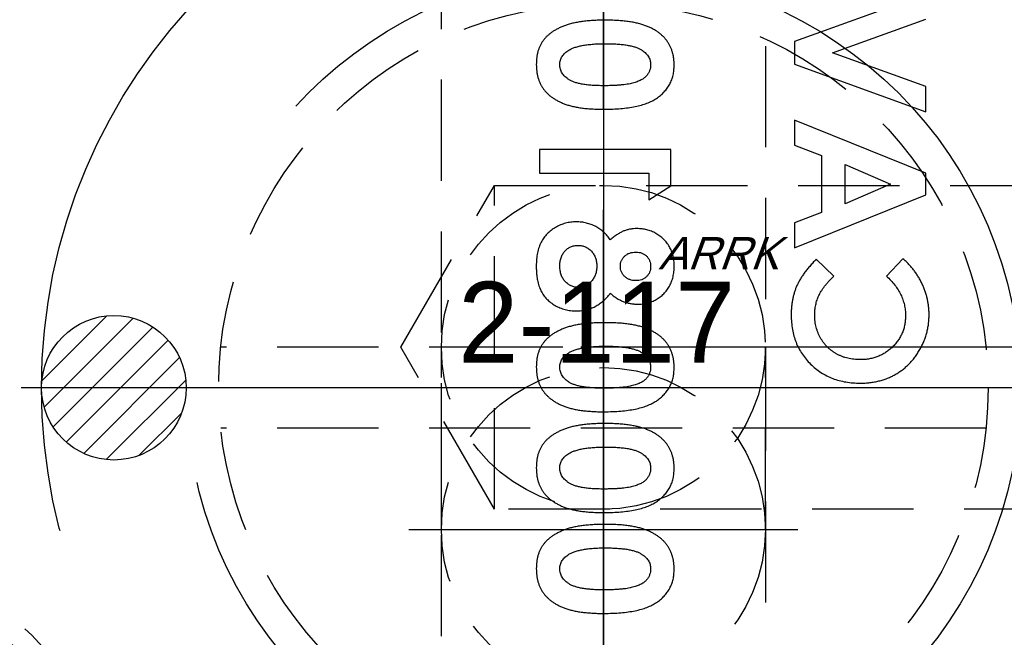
# Model space of a CAD drawing. Extents: x 2651 to 11825, y -3833 to 1075.
# Tile 386 of 656: x 4218 to 4243, y 649 to 665. Entities that reach past the tile are written whole.
import ezdxf

# ---------------------------------------------------------------- set-up
doc = ezdxf.new("R2010")
doc.units = 0
doc.header["$LTSCALE"] = 10
for name, pattern in [('CENTER', [2, 1.25, -0.25, 0.25, -0.25]), ('CNSCEN', [17, 15, -1, 0, -1]), ('CNSHID', [4, 3, -1]), ('HIDDEN', [0.375, 0.25, -0.125])]:
    doc.linetypes.add(name, pattern=pattern)
doc.layers.get('0').update_dxf_attribs({"linetype": 'CONTINUOUS'})
doc.layers.get('Defpoints').update_dxf_attribs({"linetype": 'CONTINUOUS'})
for name, color, linetype in [('1', 7, 'CONTINUOUS'), ('9', 3, 'CONTINUOUS'), ('CEN', 1, 'CENTER'), ('COOL', 150, 'HIDDEN'), ('DIM', 3, 'CONTINUOUS'), ('HIDDEN', 6, 'HIDDEN'), ('WL1-HL', 4, 'CNSHID'), ('WOR1-CL', 1, 'CNSCEN'), ('WOR1-DL', 7, 'CONTINUOUS')]:
    doc.layers.add(name, color=color, linetype=linetype)
doc.styles.add('china', font='txt')
doc.styles.get("Standard").update_dxf_attribs({"font": 'romans.shx'})
doc.dimstyles.new('MM& INCH5', dxfattribs={"dimtxt": 5, "dimasz": 2.5, "dimexe": 1, "dimexo": 0.5, "dimtad": 0, "dimrnd": 1.38778e-17, "dimzin": 9, "dimdsep": 46, "dimtxsty": 'Standard', "dimblk": 'CLOSED', "dimcen": 0, "dimclrd": 3, "dimclre": 3, "dimclrt": 3, "dimazin": 2, "dimtfac": 0.75, "dimtofl": 0, "dimtmove": 0, "dimatfit": 3, "dimfxl": 0, "dimtolj": 1, "dimarcsym": 0})

# ---------------------------------------------------------------- blocks, each defined once
blk = doc.blocks.new('DSD')
at = {"layer": '1', "color": 7, "linetype": 'Continuous'}
for p, q in [((477.228, 547.808), (477.636, 548.234)), ((478.936, 548.234), (479.37, 547.821)), ((479.905, 547.538), (476.666, 546.23)), ((479.905, 546.918), (479.905, 547.538)), ((479.241, 546.666), (479.905, 546.918)), ((479.241, 545.255), (479.241, 546.666)), ((476.666, 546.23), (476.666, 545.691)), ((477.535, 545.961), (478.659, 546.446)), ((478.659, 546.446), (478.659, 545.475)), ((483.499, 546.355), (482.959, 546.008)), ((483.499, 545.691), (483.499, 546.355)), ((482.959, 546.008), (482.959, 545.11)), ((478.659, 545.475), (477.535, 545.961)), ((476.666, 545.691), (479.905, 544.383)), ((486.198, 545.691), (483.499, 545.691)), ((486.198, 545.11), (486.198, 545.691)), ((479.905, 545.004), (479.241, 545.255)), ((479.905, 544.383), (479.905, 545.004)), ((482.959, 545.11), (486.198, 545.11)), ((476.666, 544.175), (476.666, 543.554)), ((479.905, 543.003), (476.666, 544.175)), ((476.666, 543.554), (478.967, 542.722)), ((479.905, 542.443), (479.905, 543.003)), ((478.967, 542.722), (476.666, 541.888)), ((476.666, 541.269), (479.905, 542.443))]:
    blk.add_line(p, q, dxfattribs=at)
for points, knots in [([(484.61, 556.569), (484.539, 556.568), (484.4, 556.567), (484.2, 556.554), (484.015, 556.534), (483.845, 556.505), (483.69, 556.468), (483.552, 556.422), (483.427, 556.369), (483.353, 556.324), (483.317, 556.303)], [0, 0, 0, 0, 0.161071, 0.310789, 0.449904, 0.578376, 0.696617, 0.805987, 0.906562, 1, 1, 1, 1]), ([(486.281, 555.461), (486.28, 555.49), (486.279, 555.547), (486.272, 555.631), (486.258, 555.71), (486.24, 555.786), (486.216, 555.859), (486.187, 555.929), (486.152, 555.994), (486.112, 556.057), (486.067, 556.115), (486.016, 556.17), (485.96, 556.223), (485.897, 556.272), (485.83, 556.317), (485.757, 556.359), (485.679, 556.398), (485.594, 556.434), (485.502, 556.466), (485.402, 556.494), (485.292, 556.517), (485.173, 556.536), (485.046, 556.55), (484.909, 556.561), (484.763, 556.568), (484.662, 556.569), (484.61, 556.569)], [0, 0, 0, 0, 0.038217, 0.074867, 0.110158, 0.144454, 0.17808, 0.211171, 0.243687, 0.275872, 0.308376, 0.341263, 0.37515, 0.409655, 0.445157, 0.482073, 0.520576, 0.560554, 0.603108, 0.648689, 0.697948, 0.750768, 0.807309, 0.867656, 0.931861, 1, 1, 1, 1]), ([(483.317, 556.303), (483.282, 556.278), (483.213, 556.229), (483.123, 556.143), (483.047, 556.05), (482.984, 555.95), (482.935, 555.842), (482.901, 555.727), (482.881, 555.605), (482.878, 555.521), (482.876, 555.478)], [0, 0, 0, 0, 0.132314, 0.2587, 0.380912, 0.500535, 0.620923, 0.742376, 0.868281, 1, 1, 1, 1]), ([(483.458, 555.464), (483.459, 555.489), (483.461, 555.539), (483.481, 555.612), (483.512, 555.68), (483.55, 555.732), (483.585, 555.771), (483.618, 555.798), (483.654, 555.824), (483.695, 555.847), (483.741, 555.869), (483.79, 555.89), (483.845, 555.908), (483.904, 555.925), (483.969, 555.94), (484.041, 555.953), (484.12, 555.964), (484.205, 555.972), (484.298, 555.979), (484.398, 555.984), (484.505, 555.986), (484.579, 555.987), (484.617, 555.988)], [0, 0, 0, 0, 0.053834, 0.105543, 0.158054, 0.211987, 0.240207, 0.269794, 0.301343, 0.334608, 0.370284, 0.408089, 0.448681, 0.492069, 0.538664, 0.590371, 0.646388, 0.707195, 0.772947, 0.843643, 0.919308, 1, 1, 1, 1]), ([(484.617, 555.988), (484.666, 555.987), (484.761, 555.986), (484.897, 555.98), (485.021, 555.968), (485.133, 555.953), (485.233, 555.932), (485.322, 555.908), (485.399, 555.879), (485.465, 555.844), (485.52, 555.806), (485.568, 555.765), (485.609, 555.722), (485.642, 555.676), (485.668, 555.627), (485.686, 555.575), (485.697, 555.52), (485.699, 555.483), (485.7, 555.464)], [0, 0, 0, 0, 0.110734, 0.212341, 0.305502, 0.389835, 0.46669, 0.535262, 0.596763, 0.651066, 0.701036, 0.74786, 0.791833, 0.834284, 0.875334, 0.916035, 0.957652, 1, 1, 1, 1]), ([(482.876, 555.478), (482.877, 555.45), (482.878, 555.395), (482.886, 555.313), (482.9, 555.235), (482.919, 555.159), (482.943, 555.086), (482.973, 555.017), (483.009, 554.95), (483.05, 554.887), (483.096, 554.826), (483.149, 554.769), (483.207, 554.715), (483.271, 554.666), (483.341, 554.62), (483.416, 554.577), (483.497, 554.538), (483.584, 554.502), (483.679, 554.47), (483.782, 554.443), (483.893, 554.42), (484.014, 554.401), (484.143, 554.386), (484.281, 554.376), (484.428, 554.369), (484.528, 554.369), (484.58, 554.368)], [0, 0, 0, 0, 0.036635, 0.072034, 0.106626, 0.140306, 0.173619, 0.206426, 0.239067, 0.271883, 0.30484, 0.338529, 0.372616, 0.407548, 0.443719, 0.481312, 0.520113, 0.560913, 0.604025, 0.650075, 0.699572, 0.752363, 0.808789, 0.868954, 0.932675, 1, 1, 1, 1]), ([(484.58, 554.95), (484.529, 554.95), (484.431, 554.95), (484.29, 554.958), (484.161, 554.968), (484.044, 554.984), (483.94, 555.003), (483.849, 555.028), (483.769, 555.056), (483.701, 555.091), (483.644, 555.128), (483.594, 555.168), (483.552, 555.211), (483.517, 555.256), (483.49, 555.304), (483.471, 555.355), (483.46, 555.409), (483.458, 555.445), (483.458, 555.464)], [0, 0, 0, 0, 0.112115, 0.215802, 0.310203, 0.395993, 0.47341, 0.542778, 0.604548, 0.659357, 0.708764, 0.755356, 0.798687, 0.840017, 0.880203, 0.919733, 0.959049, 1, 1, 1, 1]), ([(484.58, 554.368), (484.632, 554.369), (484.734, 554.369), (484.882, 554.376), (485.021, 554.387), (485.151, 554.401), (485.272, 554.421), (485.385, 554.444), (485.489, 554.471), (485.583, 554.504), (485.671, 554.54), (485.752, 554.579), (485.827, 554.621), (485.896, 554.665), (485.959, 554.714), (486.017, 554.764), (486.067, 554.818), (486.113, 554.875), (486.153, 554.935), (486.188, 554.999), (486.216, 555.067), (486.24, 555.138), (486.258, 555.214), (486.272, 555.293), (486.279, 555.376), (486.28, 555.432), (486.281, 555.461)], [0, 0, 0, 0, 0.068491, 0.133077, 0.193829, 0.251083, 0.304401, 0.354408, 0.401295, 0.444701, 0.485692, 0.524676, 0.562307, 0.597947, 0.632474, 0.665752, 0.697985, 0.729586, 0.760825, 0.792355, 0.824313, 0.857156, 0.890927, 0.92596, 0.962061, 1, 1, 1, 1]), ([(485.7, 555.464), (485.699, 555.446), (485.698, 555.41), (485.687, 555.358), (485.67, 555.309), (485.645, 555.263), (485.613, 555.219), (485.575, 555.179), (485.529, 555.142), (485.495, 555.12), (485.477, 555.109)], [0, 0, 0, 0, 0.124035, 0.242846, 0.360342, 0.479042, 0.599334, 0.725488, 0.858549, 1, 1, 1, 1]), ([(485.477, 555.109), (485.453, 555.096), (485.403, 555.069), (485.318, 555.037), (485.223, 555.01), (485.116, 554.987), (484.998, 554.971), (484.868, 554.958), (484.728, 554.951), (484.631, 554.95), (484.58, 554.95)], [0, 0, 0, 0, 0.088871, 0.186355, 0.294078, 0.412237, 0.541778, 0.682703, 0.835096, 1, 1, 1, 1]), ([(484.61, 554.078), (484.539, 554.077), (484.4, 554.076), (484.2, 554.062), (484.015, 554.043), (483.845, 554.013), (483.69, 553.977), (483.552, 553.931), (483.427, 553.878), (483.353, 553.833), (483.317, 553.812)], [0, 0, 0, 0, 0.161071, 0.310789, 0.449904, 0.578376, 0.696617, 0.805987, 0.906562, 1, 1, 1, 1]), ([(486.281, 552.97), (486.28, 552.999), (486.279, 553.056), (486.272, 553.139), (486.258, 553.219), (486.24, 553.295), (486.216, 553.368), (486.187, 553.437), (486.152, 553.503), (486.112, 553.565), (486.067, 553.624), (486.016, 553.679), (485.96, 553.732), (485.897, 553.78), (485.83, 553.826), (485.757, 553.868), (485.679, 553.907), (485.594, 553.943), (485.502, 553.975), (485.402, 554.003), (485.292, 554.026), (485.173, 554.044), (485.046, 554.059), (484.909, 554.07), (484.763, 554.077), (484.662, 554.077), (484.61, 554.078)], [0, 0, 0, 0, 0.038217, 0.074867, 0.110158, 0.144454, 0.17808, 0.211171, 0.243687, 0.275872, 0.308376, 0.341263, 0.37515, 0.409655, 0.445157, 0.482073, 0.520576, 0.560554, 0.603108, 0.648689, 0.697948, 0.750768, 0.807309, 0.867656, 0.931861, 1, 1, 1, 1]), ([(483.317, 553.812), (483.282, 553.787), (483.213, 553.737), (483.123, 553.651), (483.047, 553.559), (482.984, 553.458), (482.935, 553.351), (482.901, 553.236), (482.881, 553.114), (482.878, 553.03), (482.876, 552.987)], [0, 0, 0, 0, 0.132314, 0.2587, 0.380912, 0.500535, 0.620923, 0.742376, 0.868281, 1, 1, 1, 1]), ([(483.458, 552.973), (483.459, 552.998), (483.461, 553.048), (483.481, 553.121), (483.512, 553.189), (483.55, 553.241), (483.585, 553.28), (483.618, 553.307), (483.654, 553.333), (483.695, 553.356), (483.741, 553.378), (483.79, 553.399), (483.845, 553.417), (483.904, 553.434), (483.969, 553.449), (484.041, 553.461), (484.12, 553.473), (484.205, 553.481), (484.298, 553.488), (484.398, 553.493), (484.505, 553.495), (484.579, 553.496), (484.617, 553.496)], [0, 0, 0, 0, 0.053834, 0.105543, 0.158054, 0.211987, 0.240207, 0.269794, 0.301343, 0.334608, 0.370284, 0.408089, 0.448681, 0.492069, 0.538664, 0.590371, 0.646388, 0.707195, 0.772947, 0.843643, 0.919308, 1, 1, 1, 1]), ([(484.617, 553.496), (484.666, 553.496), (484.761, 553.495), (484.897, 553.489), (485.021, 553.477), (485.133, 553.462), (485.233, 553.441), (485.322, 553.417), (485.399, 553.387), (485.465, 553.353), (485.52, 553.315), (485.568, 553.274), (485.609, 553.231), (485.642, 553.185), (485.668, 553.136), (485.686, 553.084), (485.697, 553.029), (485.699, 552.992), (485.7, 552.973)], [0, 0, 0, 0, 0.110734, 0.212341, 0.305502, 0.389835, 0.46669, 0.535262, 0.596763, 0.651066, 0.701036, 0.74786, 0.791833, 0.834284, 0.875334, 0.916035, 0.957652, 1, 1, 1, 1]), ([(482.876, 552.987), (482.877, 552.959), (482.878, 552.904), (482.886, 552.822), (482.9, 552.744), (482.919, 552.668), (482.943, 552.595), (482.973, 552.525), (483.009, 552.459), (483.05, 552.395), (483.096, 552.335), (483.149, 552.278), (483.207, 552.224), (483.271, 552.175), (483.341, 552.129), (483.416, 552.086), (483.497, 552.047), (483.584, 552.011), (483.679, 551.979), (483.782, 551.952), (483.893, 551.929), (484.014, 551.91), (484.143, 551.895), (484.281, 551.885), (484.428, 551.878), (484.528, 551.877), (484.58, 551.877)], [0, 0, 0, 0, 0.036635, 0.072034, 0.106626, 0.140306, 0.173619, 0.206426, 0.239067, 0.271883, 0.30484, 0.338529, 0.372616, 0.407548, 0.443719, 0.481312, 0.520113, 0.560913, 0.604025, 0.650075, 0.699572, 0.752363, 0.808789, 0.868954, 0.932675, 1, 1, 1, 1]), ([(484.58, 552.458), (484.529, 552.459), (484.431, 552.459), (484.29, 552.467), (484.161, 552.477), (484.044, 552.492), (483.94, 552.512), (483.849, 552.537), (483.769, 552.565), (483.701, 552.599), (483.644, 552.637), (483.594, 552.677), (483.552, 552.72), (483.517, 552.765), (483.49, 552.813), (483.471, 552.864), (483.46, 552.918), (483.458, 552.954), (483.458, 552.973)], [0, 0, 0, 0, 0.112115, 0.215802, 0.310203, 0.395993, 0.47341, 0.542778, 0.604548, 0.659357, 0.708764, 0.755356, 0.798687, 0.840017, 0.880203, 0.919733, 0.959049, 1, 1, 1, 1]), ([(484.58, 551.877), (484.632, 551.877), (484.734, 551.878), (484.882, 551.885), (485.021, 551.896), (485.151, 551.91), (485.272, 551.93), (485.385, 551.953), (485.489, 551.98), (485.583, 552.013), (485.671, 552.049), (485.752, 552.088), (485.827, 552.13), (485.896, 552.174), (485.959, 552.222), (486.017, 552.273), (486.067, 552.327), (486.113, 552.384), (486.153, 552.444), (486.188, 552.507), (486.216, 552.576), (486.24, 552.647), (486.258, 552.723), (486.272, 552.802), (486.279, 552.885), (486.28, 552.941), (486.281, 552.97)], [0, 0, 0, 0, 0.068491, 0.133077, 0.193829, 0.251083, 0.304401, 0.354408, 0.401295, 0.444701, 0.485692, 0.524676, 0.562307, 0.597947, 0.632474, 0.665752, 0.697985, 0.729586, 0.760825, 0.792355, 0.824313, 0.857156, 0.890927, 0.92596, 0.962061, 1, 1, 1, 1]), ([(485.7, 552.973), (485.699, 552.955), (485.698, 552.919), (485.687, 552.867), (485.67, 552.818), (485.645, 552.772), (485.613, 552.728), (485.575, 552.688), (485.529, 552.651), (485.495, 552.629), (485.477, 552.618)], [0, 0, 0, 0, 0.124035, 0.242846, 0.360342, 0.479042, 0.599334, 0.725488, 0.858549, 1, 1, 1, 1]), ([(485.477, 552.618), (485.453, 552.605), (485.403, 552.577), (485.318, 552.546), (485.223, 552.519), (485.116, 552.496), (484.998, 552.48), (484.868, 552.467), (484.728, 552.46), (484.631, 552.459), (484.58, 552.458)], [0, 0, 0, 0, 0.088871, 0.186355, 0.294078, 0.412237, 0.541778, 0.682703, 0.835096, 1, 1, 1, 1]), ([(484.61, 551.587), (484.539, 551.586), (484.4, 551.585), (484.2, 551.571), (484.015, 551.551), (483.845, 551.522), (483.69, 551.486), (483.552, 551.44), (483.427, 551.387), (483.353, 551.342), (483.317, 551.321)], [0, 0, 0, 0, 0.161071, 0.310789, 0.449904, 0.578376, 0.696617, 0.805987, 0.906562, 1, 1, 1, 1]), ([(486.281, 550.479), (486.28, 550.508), (486.279, 550.565), (486.272, 550.648), (486.258, 550.728), (486.24, 550.804), (486.216, 550.877), (486.187, 550.946), (486.152, 551.012), (486.112, 551.074), (486.067, 551.133), (486.016, 551.188), (485.96, 551.241), (485.897, 551.289), (485.83, 551.335), (485.757, 551.377), (485.679, 551.416), (485.594, 551.452), (485.502, 551.484), (485.402, 551.512), (485.292, 551.535), (485.173, 551.553), (485.046, 551.568), (484.909, 551.579), (484.763, 551.586), (484.662, 551.586), (484.61, 551.587)], [0, 0, 0, 0, 0.038217, 0.074867, 0.110158, 0.144454, 0.17808, 0.211171, 0.243687, 0.275872, 0.308376, 0.341263, 0.37515, 0.409655, 0.445157, 0.482073, 0.520576, 0.560554, 0.603108, 0.648689, 0.697948, 0.750768, 0.807309, 0.867656, 0.931861, 1, 1, 1, 1]), ([(483.317, 551.321), (483.282, 551.295), (483.213, 551.246), (483.123, 551.16), (483.047, 551.068), (482.984, 550.967), (482.935, 550.86), (482.901, 550.745), (482.881, 550.623), (482.878, 550.539), (482.876, 550.496)], [0, 0, 0, 0, 0.132314, 0.2587, 0.380912, 0.500535, 0.620923, 0.742376, 0.868281, 1, 1, 1, 1]), ([(478.281, 550.881), (478.241, 550.88), (478.162, 550.879), (478.046, 550.868), (477.932, 550.852), (477.823, 550.828), (477.716, 550.798), (477.614, 550.761), (477.514, 550.717), (477.418, 550.668), (477.326, 550.611), (477.239, 550.549), (477.156, 550.481), (477.078, 550.406), (477.004, 550.326), (476.936, 550.241), (476.871, 550.149), (476.812, 550.053), (476.759, 549.952), (476.711, 549.849), (476.672, 549.744), (476.639, 549.637), (476.615, 549.528), (476.596, 549.417), (476.586, 549.304), (476.584, 549.228), (476.583, 549.19)], [0, 0, 0, 0, 0.044663, 0.088512, 0.130926, 0.172904, 0.214, 0.254985, 0.295291, 0.335772, 0.376181, 0.416178, 0.45635, 0.496512, 0.537041, 0.578119, 0.619725, 0.662422, 0.705299, 0.74743, 0.789433, 0.831267, 0.872825, 0.91487, 0.957027, 1, 1, 1, 1]), ([(479.988, 549.199), (479.986, 549.26), (479.983, 549.378), (479.961, 549.551), (479.924, 549.715), (479.871, 549.872), (479.803, 550.02), (479.72, 550.159), (479.622, 550.29), (479.51, 550.412), (479.387, 550.522), (479.254, 550.619), (479.112, 550.699), (478.962, 550.766), (478.803, 550.818), (478.637, 550.854), (478.461, 550.877), (478.342, 550.879), (478.281, 550.881)], [0, 0, 0, 0, 0.067376, 0.131837, 0.194461, 0.255346, 0.315588, 0.375627, 0.436138, 0.497779, 0.55947, 0.620278, 0.680788, 0.741492, 0.803215, 0.866493, 0.93191, 1, 1, 1, 1]), ([(483.458, 550.482), (483.459, 550.507), (483.461, 550.557), (483.481, 550.629), (483.512, 550.698), (483.55, 550.75), (483.585, 550.788), (483.618, 550.815), (483.654, 550.842), (483.695, 550.865), (483.741, 550.887), (483.79, 550.908), (483.845, 550.925), (483.904, 550.943), (483.969, 550.958), (484.041, 550.97), (484.12, 550.982), (484.205, 550.989), (484.298, 550.997), (484.398, 551.002), (484.505, 551.004), (484.579, 551.005), (484.617, 551.005)], [0, 0, 0, 0, 0.053834, 0.105543, 0.158054, 0.211987, 0.240207, 0.269794, 0.301343, 0.334608, 0.370284, 0.408089, 0.448681, 0.492069, 0.538664, 0.590371, 0.646388, 0.707195, 0.772947, 0.843643, 0.919308, 1, 1, 1, 1]), ([(484.617, 551.005), (484.666, 551.005), (484.761, 551.004), (484.897, 550.998), (485.021, 550.986), (485.133, 550.971), (485.233, 550.95), (485.322, 550.926), (485.399, 550.896), (485.465, 550.862), (485.52, 550.824), (485.568, 550.783), (485.609, 550.74), (485.642, 550.694), (485.668, 550.645), (485.686, 550.593), (485.697, 550.538), (485.699, 550.501), (485.7, 550.482)], [0, 0, 0, 0, 0.110734, 0.212341, 0.305502, 0.389835, 0.46669, 0.535262, 0.596763, 0.651066, 0.701036, 0.74786, 0.791833, 0.834284, 0.875334, 0.916035, 0.957652, 1, 1, 1, 1]), ([(482.876, 550.496), (482.877, 550.468), (482.878, 550.413), (482.886, 550.331), (482.9, 550.253), (482.919, 550.177), (482.943, 550.104), (482.973, 550.034), (483.009, 549.968), (483.05, 549.904), (483.096, 549.843), (483.149, 549.787), (483.207, 549.733), (483.271, 549.684), (483.341, 549.638), (483.416, 549.595), (483.497, 549.556), (483.584, 549.52), (483.679, 549.488), (483.782, 549.461), (483.893, 549.438), (484.014, 549.418), (484.143, 549.404), (484.281, 549.394), (484.428, 549.387), (484.528, 549.386), (484.58, 549.386)], [0, 0, 0, 0, 0.036635, 0.072034, 0.106626, 0.140306, 0.173619, 0.206426, 0.239067, 0.271883, 0.30484, 0.338529, 0.372616, 0.407548, 0.443719, 0.481312, 0.520113, 0.560913, 0.604025, 0.650075, 0.699572, 0.752363, 0.808789, 0.868954, 0.932675, 1, 1, 1, 1]), ([(484.58, 549.967), (484.529, 549.967), (484.431, 549.968), (484.29, 549.975), (484.161, 549.986), (484.044, 550.001), (483.94, 550.021), (483.849, 550.045), (483.769, 550.074), (483.701, 550.108), (483.644, 550.146), (483.594, 550.186), (483.552, 550.229), (483.517, 550.274), (483.49, 550.322), (483.471, 550.373), (483.46, 550.426), (483.458, 550.463), (483.458, 550.482)], [0, 0, 0, 0, 0.112115, 0.215802, 0.310203, 0.395993, 0.47341, 0.542778, 0.604548, 0.659357, 0.708764, 0.755356, 0.798687, 0.840017, 0.880203, 0.919733, 0.959049, 1, 1, 1, 1]), ([(484.58, 549.386), (484.632, 549.386), (484.734, 549.387), (484.882, 549.393), (485.021, 549.405), (485.151, 549.419), (485.272, 549.439), (485.385, 549.462), (485.489, 549.489), (485.583, 549.522), (485.671, 549.558), (485.752, 549.597), (485.827, 549.639), (485.896, 549.683), (485.959, 549.731), (486.017, 549.782), (486.067, 549.836), (486.113, 549.892), (486.153, 549.953), (486.188, 550.016), (486.216, 550.084), (486.24, 550.156), (486.258, 550.231), (486.272, 550.31), (486.279, 550.394), (486.28, 550.45), (486.281, 550.479)], [0, 0, 0, 0, 0.068491, 0.133077, 0.193829, 0.251083, 0.304401, 0.354408, 0.401295, 0.444701, 0.485692, 0.524676, 0.562307, 0.597947, 0.632474, 0.665752, 0.697985, 0.729586, 0.760825, 0.792355, 0.824313, 0.857156, 0.890927, 0.92596, 0.962061, 1, 1, 1, 1]), ([(485.7, 550.482), (485.699, 550.463), (485.698, 550.428), (485.687, 550.376), (485.67, 550.327), (485.645, 550.28), (485.613, 550.237), (485.575, 550.197), (485.529, 550.16), (485.495, 550.138), (485.477, 550.127)], [0, 0, 0, 0, 0.124035, 0.242846, 0.360342, 0.479042, 0.599334, 0.725488, 0.858549, 1, 1, 1, 1]), ([(477.165, 549.213), (477.166, 549.25), (477.168, 549.324), (477.183, 549.433), (477.208, 549.536), (477.243, 549.636), (477.289, 549.731), (477.345, 549.821), (477.41, 549.907), (477.485, 549.987), (477.567, 550.06), (477.655, 550.124), (477.748, 550.178), (477.845, 550.223), (477.947, 550.257), (478.053, 550.282), (478.165, 550.296), (478.241, 550.298), (478.279, 550.299)], [0, 0, 0, 0, 0.064715, 0.127707, 0.188882, 0.249158, 0.309661, 0.370225, 0.432332, 0.495782, 0.559304, 0.621861, 0.683322, 0.744523, 0.806088, 0.868994, 0.933419, 1, 1, 1, 1]), ([(478.279, 550.299), (478.306, 550.299), (478.36, 550.298), (478.438, 550.292), (478.515, 550.281), (478.589, 550.265), (478.661, 550.246), (478.73, 550.223), (478.798, 550.194), (478.863, 550.162), (478.924, 550.124), (478.983, 550.084), (479.038, 550.041), (479.09, 549.993), (479.138, 549.942), (479.183, 549.887), (479.224, 549.829), (479.263, 549.767), (479.296, 549.703), (479.327, 549.637), (479.351, 549.568), (479.371, 549.498), (479.388, 549.427), (479.398, 549.353), (479.406, 549.278), (479.406, 549.227), (479.407, 549.202)], [0, 0, 0, 0, 0.045986, 0.090639, 0.134485, 0.177331, 0.219265, 0.260785, 0.302317, 0.343436, 0.384181, 0.424376, 0.464181, 0.504012, 0.543822, 0.583802, 0.624419, 0.665548, 0.706675, 0.747827, 0.788895, 0.830219, 0.871707, 0.913734, 0.956588, 1, 1, 1, 1]), ([(485.477, 550.127), (485.453, 550.114), (485.403, 550.086), (485.318, 550.055), (485.223, 550.028), (485.116, 550.005), (484.998, 549.989), (484.868, 549.975), (484.728, 549.969), (484.631, 549.968), (484.58, 549.967)], [0, 0, 0, 0, 0.088871, 0.186355, 0.294078, 0.412237, 0.541778, 0.682703, 0.835096, 1, 1, 1, 1]), ([(476.583, 549.19), (476.584, 549.157), (476.585, 549.092), (476.593, 548.996), (476.606, 548.9), (476.625, 548.805), (476.648, 548.71), (476.678, 548.617), (476.711, 548.525), (476.751, 548.434), (476.794, 548.345), (476.844, 548.259), (476.896, 548.175), (476.954, 548.096), (477.016, 548.019), (477.082, 547.945), (477.153, 547.875), (477.203, 547.831), (477.228, 547.808)], [0, 0, 0, 0, 0.062276, 0.123904, 0.185067, 0.24684, 0.308435, 0.370241, 0.432587, 0.495925, 0.559351, 0.621943, 0.684393, 0.746986, 0.809441, 0.872508, 0.935769, 1, 1, 1, 1]), ([(477.636, 548.234), (477.598, 548.271), (477.525, 548.341), (477.429, 548.455), (477.348, 548.573), (477.28, 548.694), (477.229, 548.819), (477.191, 548.947), (477.169, 549.079), (477.166, 549.168), (477.165, 549.213)], [0, 0, 0, 0, 0.139406, 0.272304, 0.399525, 0.522811, 0.642663, 0.761023, 0.879801, 1, 1, 1, 1]), ([(479.407, 549.202), (479.405, 549.158), (479.403, 549.073), (479.384, 548.948), (479.352, 548.829), (479.315, 548.734), (479.278, 548.66), (479.244, 548.603), (479.205, 548.544), (479.162, 548.485), (479.113, 548.424), (479.058, 548.362), (478.999, 548.298), (478.957, 548.256), (478.936, 548.234)], [0, 0, 0, 0, 0.117048, 0.22997, 0.340704, 0.449355, 0.505557, 0.565303, 0.628205, 0.694729, 0.765019, 0.83958, 0.91775, 1, 1, 1, 1]), ([(479.37, 547.821), (479.398, 547.85), (479.453, 547.907), (479.53, 547.993), (479.6, 548.078), (479.665, 548.161), (479.722, 548.244), (479.772, 548.325), (479.816, 548.405), (479.854, 548.485), (479.886, 548.565), (479.913, 548.648), (479.936, 548.733), (479.955, 548.821), (479.97, 548.911), (479.98, 549.005), (479.987, 549.101), (479.988, 549.166), (479.988, 549.199)], [0, 0, 0, 0, 0.077783, 0.151816, 0.22254, 0.290278, 0.354641, 0.415798, 0.474709, 0.530426, 0.58558, 0.640906, 0.697901, 0.75542, 0.814521, 0.874462, 0.93667, 1, 1, 1, 1]), ([(483.784, 548.929), (483.742, 548.928), (483.66, 548.925), (483.54, 548.903), (483.426, 548.865), (483.318, 548.814), (483.219, 548.75), (483.13, 548.673), (483.055, 548.582), (482.99, 548.482), (482.939, 548.372), (482.903, 548.252), (482.88, 548.124), (482.878, 548.036), (482.876, 547.991)], [0, 0, 0, 0, 0.085205, 0.168105, 0.249227, 0.330676, 0.411657, 0.491096, 0.570629, 0.651741, 0.734794, 0.819583, 0.907717, 1, 1, 1, 1]), ([(484.454, 548.66), (484.429, 548.681), (484.381, 548.724), (484.302, 548.778), (484.222, 548.824), (484.139, 548.863), (484.053, 548.892), (483.966, 548.914), (483.876, 548.926), (483.815, 548.928), (483.784, 548.929)], [0, 0, 0, 0, 0.132691, 0.261229, 0.386616, 0.5095, 0.631048, 0.753001, 0.875241, 1, 1, 1, 1]), ([(485.291, 549.095), (485.249, 549.094), (485.168, 549.091), (485.048, 549.071), (484.934, 549.036), (484.826, 548.988), (484.723, 548.927), (484.627, 548.851), (484.536, 548.762), (484.482, 548.695), (484.454, 548.66)], [0, 0, 0, 0, 0.127276, 0.250113, 0.370492, 0.489901, 0.611006, 0.735976, 0.864676, 1, 1, 1, 1]), ([(486.281, 547.987), (486.281, 548.018), (486.28, 548.079), (486.275, 548.168), (486.266, 548.252), (486.253, 548.331), (486.237, 548.405), (486.217, 548.474), (486.194, 548.538), (486.159, 548.617), (486.104, 548.706), (486.023, 548.804), (485.927, 548.889), (485.819, 548.963), (485.698, 549.021), (485.569, 549.065), (485.432, 549.091), (485.339, 549.094), (485.291, 549.095)], [0, 0, 0, 0, 0.055435, 0.108254, 0.158196, 0.205337, 0.250257, 0.292763, 0.333308, 0.371723, 0.445982, 0.520049, 0.595546, 0.673687, 0.753384, 0.833349, 0.915178, 1, 1, 1, 1]), ([(484.786, 547.986), (484.787, 548.004), (484.787, 548.04), (484.794, 548.093), (484.804, 548.143), (484.818, 548.192), (484.838, 548.238), (484.861, 548.282), (484.888, 548.323), (484.919, 548.362), (484.953, 548.397), (484.989, 548.429), (485.027, 548.455), (485.066, 548.476), (485.106, 548.494), (485.149, 548.505), (485.193, 548.513), (485.223, 548.514), (485.238, 548.514)], [0, 0, 0, 0, 0.070599, 0.139149, 0.206028, 0.270871, 0.334512, 0.399137, 0.463434, 0.527972, 0.592126, 0.65344, 0.712618, 0.770133, 0.826602, 0.883252, 0.941109, 1, 1, 1, 1]), ([(485.238, 548.514), (485.254, 548.514), (485.286, 548.513), (485.331, 548.506), (485.376, 548.495), (485.418, 548.479), (485.458, 548.459), (485.496, 548.434), (485.533, 548.405), (485.567, 548.371), (485.598, 548.334), (485.625, 548.293), (485.649, 548.25), (485.666, 548.204), (485.682, 548.155), (485.692, 548.104), (485.699, 548.049), (485.699, 548.012), (485.7, 547.993)], [0, 0, 0, 0, 0.060864, 0.120715, 0.178298, 0.236019, 0.29302, 0.351482, 0.411328, 0.473181, 0.535898, 0.598282, 0.66091, 0.724489, 0.789043, 0.857007, 0.926649, 1, 1, 1, 1]), ([(483.458, 548.005), (483.459, 548.029), (483.461, 548.075), (483.481, 548.142), (483.514, 548.201), (483.56, 548.253), (483.615, 548.295), (483.679, 548.327), (483.75, 548.345), (483.8, 548.347), (483.825, 548.348)], [0, 0, 0, 0, 0.127262, 0.247553, 0.366178, 0.488656, 0.611945, 0.735099, 0.863648, 1, 1, 1, 1]), ([(483.825, 548.348), (483.851, 548.347), (483.902, 548.344), (483.974, 548.325), (484.04, 548.293), (484.097, 548.248), (484.144, 548.194), (484.18, 548.133), (484.201, 548.065), (484.204, 548.018), (484.205, 547.994)], [0, 0, 0, 0, 0.133898, 0.261449, 0.385304, 0.511572, 0.636353, 0.7554, 0.874932, 1, 1, 1, 1]), ([(482.876, 547.991), (482.878, 547.946), (482.88, 547.86), (482.903, 547.734), (482.939, 547.617), (482.992, 547.508), (483.057, 547.409), (483.135, 547.321), (483.226, 547.244), (483.328, 547.179), (483.437, 547.126), (483.552, 547.088), (483.671, 547.066), (483.752, 547.063), (483.793, 547.061)], [0, 0, 0, 0, 0.091221, 0.177862, 0.261335, 0.343215, 0.424061, 0.504025, 0.585043, 0.667993, 0.751668, 0.833587, 0.916294, 1, 1, 1, 1]), ([(483.821, 547.642), (483.795, 547.643), (483.746, 547.646), (483.675, 547.664), (483.612, 547.697), (483.557, 547.74), (483.513, 547.795), (483.48, 547.858), (483.461, 547.929), (483.459, 547.979), (483.458, 548.005)], [0, 0, 0, 0, 0.133239, 0.257679, 0.377945, 0.498835, 0.619558, 0.739824, 0.86564, 1, 1, 1, 1]), ([(484.205, 547.994), (484.204, 547.969), (484.202, 547.921), (484.181, 547.853), (484.147, 547.792), (484.1, 547.739), (484.042, 547.696), (483.975, 547.664), (483.9, 547.646), (483.848, 547.643), (483.821, 547.642)], [0, 0, 0, 0, 0.1261, 0.245667, 0.362596, 0.483064, 0.606895, 0.731199, 0.860607, 1, 1, 1, 1]), ([(485.251, 547.476), (485.235, 547.477), (485.203, 547.478), (485.157, 547.484), (485.112, 547.496), (485.069, 547.512), (485.028, 547.532), (484.99, 547.558), (484.953, 547.587), (484.919, 547.622), (484.888, 547.659), (484.861, 547.699), (484.837, 547.741), (484.818, 547.786), (484.804, 547.833), (484.794, 547.882), (484.787, 547.933), (484.787, 547.968), (484.786, 547.986)], [0, 0, 0, 0, 0.063232, 0.123596, 0.183631, 0.241965, 0.301454, 0.360997, 0.421479, 0.484582, 0.547964, 0.610316, 0.672871, 0.735109, 0.798492, 0.863878, 0.930919, 1, 1, 1, 1]), ([(485.7, 547.993), (485.699, 547.974), (485.699, 547.936), (485.693, 547.881), (485.683, 547.83), (485.669, 547.781), (485.652, 547.735), (485.63, 547.692), (485.604, 547.652), (485.575, 547.616), (485.543, 547.583), (485.508, 547.554), (485.471, 547.53), (485.431, 547.51), (485.389, 547.495), (485.345, 547.484), (485.299, 547.477), (485.267, 547.476), (485.251, 547.476)], [0, 0, 0, 0, 0.075044, 0.146237, 0.214829, 0.280463, 0.343689, 0.406255, 0.467269, 0.527809, 0.587997, 0.646697, 0.703965, 0.760495, 0.818097, 0.877165, 0.937588, 1, 1, 1, 1]), ([(485.291, 546.895), (485.337, 546.896), (485.427, 546.899), (485.559, 546.926), (485.687, 546.97), (485.807, 547.029), (485.917, 547.103), (486.015, 547.189), (486.098, 547.288), (486.153, 547.38), (486.191, 547.46), (486.214, 547.523), (486.235, 547.591), (486.252, 547.662), (486.265, 547.738), (486.274, 547.818), (486.28, 547.901), (486.281, 547.958), (486.281, 547.987)], [0, 0, 0, 0, 0.082105, 0.162845, 0.24281, 0.324136, 0.404552, 0.481939, 0.558683, 0.635915, 0.675544, 0.716421, 0.758883, 0.802991, 0.848925, 0.897233, 0.947306, 1, 1, 1, 1]), ([(483.793, 547.061), (483.822, 547.062), (483.878, 547.063), (483.962, 547.074), (484.041, 547.093), (484.12, 547.12), (484.199, 547.156), (484.28, 547.206), (484.367, 547.266), (484.424, 547.314), (484.454, 547.339)], [0, 0, 0, 0, 0.117593, 0.230768, 0.342388, 0.452438, 0.56823, 0.697745, 0.841089, 1, 1, 1, 1]), ([(484.454, 547.339), (484.478, 547.305), (484.526, 547.237), (484.612, 547.149), (484.708, 547.072), (484.814, 547.009), (484.926, 546.958), (485.044, 546.922), (485.166, 546.899), (485.249, 546.896), (485.291, 546.895)], [0, 0, 0, 0, 0.126717, 0.250825, 0.374307, 0.498747, 0.623473, 0.74737, 0.87229, 1, 1, 1, 1]), ([(484.61, 544.113), (484.539, 544.112), (484.4, 544.111), (484.2, 544.098), (484.015, 544.078), (483.845, 544.049), (483.69, 544.013), (483.552, 543.966), (483.427, 543.914), (483.353, 543.869), (483.317, 543.847)], [0, 0, 0, 0, 0.161071, 0.310789, 0.449904, 0.578376, 0.696617, 0.805987, 0.906562, 1, 1, 1, 1]), ([(486.281, 543.006), (486.28, 543.035), (486.279, 543.091), (486.272, 543.175), (486.258, 543.254), (486.24, 543.331), (486.216, 543.403), (486.187, 543.473), (486.152, 543.539), (486.112, 543.601), (486.067, 543.659), (486.016, 543.715), (485.96, 543.767), (485.897, 543.816), (485.83, 543.861), (485.757, 543.904), (485.679, 543.942), (485.594, 543.979), (485.502, 544.01), (485.402, 544.038), (485.292, 544.061), (485.173, 544.08), (485.046, 544.095), (484.909, 544.106), (484.763, 544.112), (484.662, 544.113), (484.61, 544.113)], [0, 0, 0, 0, 0.038217, 0.074867, 0.110158, 0.144454, 0.17808, 0.211171, 0.243687, 0.275872, 0.308376, 0.341263, 0.37515, 0.409655, 0.445157, 0.482073, 0.520576, 0.560554, 0.603108, 0.648689, 0.697948, 0.750768, 0.807309, 0.867656, 0.931861, 1, 1, 1, 1]), ([(483.317, 543.847), (483.282, 543.822), (483.213, 543.773), (483.123, 543.687), (483.047, 543.594), (482.984, 543.494), (482.935, 543.386), (482.901, 543.271), (482.881, 543.149), (482.878, 543.065), (482.876, 543.023)], [0, 0, 0, 0, 0.132314, 0.2587, 0.380912, 0.500535, 0.620923, 0.742376, 0.868281, 1, 1, 1, 1]), ([(483.458, 543.008), (483.459, 543.034), (483.461, 543.084), (483.481, 543.156), (483.512, 543.224), (483.55, 543.276), (483.585, 543.315), (483.618, 543.342), (483.654, 543.368), (483.695, 543.391), (483.741, 543.413), (483.79, 543.434), (483.845, 543.452), (483.904, 543.469), (483.969, 543.484), (484.041, 543.497), (484.12, 543.508), (484.205, 543.516), (484.298, 543.523), (484.398, 543.529), (484.505, 543.531), (484.579, 543.531), (484.617, 543.532)], [0, 0, 0, 0, 0.053834, 0.105543, 0.158054, 0.211987, 0.240207, 0.269794, 0.301343, 0.334608, 0.370284, 0.408089, 0.448681, 0.492069, 0.538664, 0.590371, 0.646388, 0.707195, 0.772947, 0.843643, 0.919308, 1, 1, 1, 1]), ([(484.617, 543.532), (484.666, 543.531), (484.761, 543.53), (484.897, 543.524), (485.021, 543.512), (485.133, 543.497), (485.233, 543.476), (485.322, 543.452), (485.399, 543.423), (485.465, 543.389), (485.52, 543.351), (485.568, 543.31), (485.609, 543.267), (485.642, 543.22), (485.668, 543.171), (485.686, 543.119), (485.697, 543.065), (485.699, 543.027), (485.7, 543.008)], [0, 0, 0, 0, 0.110734, 0.212341, 0.305502, 0.389835, 0.46669, 0.535262, 0.596763, 0.651066, 0.701036, 0.74786, 0.791833, 0.834284, 0.875334, 0.916035, 0.957652, 1, 1, 1, 1]), ([(482.876, 543.023), (482.877, 542.994), (482.878, 542.939), (482.886, 542.858), (482.9, 542.779), (482.919, 542.703), (482.943, 542.631), (482.973, 542.561), (483.009, 542.495), (483.05, 542.431), (483.096, 542.37), (483.149, 542.313), (483.207, 542.26), (483.271, 542.21), (483.341, 542.164), (483.416, 542.121), (483.497, 542.082), (483.584, 542.047), (483.679, 542.015), (483.782, 541.988), (483.893, 541.964), (484.014, 541.945), (484.143, 541.93), (484.281, 541.92), (484.428, 541.913), (484.528, 541.913), (484.58, 541.913)], [0, 0, 0, 0, 0.036635, 0.072034, 0.106626, 0.140306, 0.173619, 0.206426, 0.239067, 0.271883, 0.30484, 0.338529, 0.372616, 0.407548, 0.443719, 0.481312, 0.520113, 0.560913, 0.604025, 0.650075, 0.699572, 0.752363, 0.808789, 0.868954, 0.932675, 1, 1, 1, 1]), ([(484.58, 542.494), (484.529, 542.494), (484.431, 542.494), (484.29, 542.502), (484.161, 542.512), (484.044, 542.528), (483.94, 542.548), (483.849, 542.572), (483.769, 542.601), (483.701, 542.635), (483.644, 542.673), (483.594, 542.713), (483.552, 542.755), (483.517, 542.8), (483.49, 542.848), (483.471, 542.899), (483.46, 542.953), (483.458, 542.99), (483.458, 543.008)], [0, 0, 0, 0, 0.112115, 0.215802, 0.310203, 0.395993, 0.47341, 0.542778, 0.604548, 0.659357, 0.708764, 0.755356, 0.798687, 0.840017, 0.880203, 0.919733, 0.959049, 1, 1, 1, 1]), ([(484.58, 541.913), (484.632, 541.913), (484.734, 541.913), (484.882, 541.92), (485.021, 541.931), (485.151, 541.945), (485.272, 541.965), (485.385, 541.988), (485.489, 542.016), (485.583, 542.049), (485.671, 542.084), (485.752, 542.123), (485.827, 542.165), (485.896, 542.209), (485.959, 542.258), (486.017, 542.308), (486.067, 542.363), (486.113, 542.419), (486.153, 542.479), (486.188, 542.543), (486.216, 542.611), (486.24, 542.682), (486.258, 542.758), (486.272, 542.837), (486.279, 542.92), (486.28, 542.977), (486.281, 543.006)], [0, 0, 0, 0, 0.068491, 0.133077, 0.193829, 0.251083, 0.304401, 0.354408, 0.401295, 0.444701, 0.485692, 0.524676, 0.562307, 0.597947, 0.632474, 0.665752, 0.697985, 0.729586, 0.760825, 0.792355, 0.824313, 0.857156, 0.890927, 0.92596, 0.962061, 1, 1, 1, 1]), ([(485.7, 543.008), (485.699, 542.99), (485.698, 542.954), (485.687, 542.902), (485.67, 542.853), (485.645, 542.807), (485.613, 542.764), (485.575, 542.723), (485.529, 542.686), (485.495, 542.665), (485.477, 542.653)], [0, 0, 0, 0, 0.124035, 0.242846, 0.360342, 0.479042, 0.599334, 0.725488, 0.858549, 1, 1, 1, 1]), ([(485.477, 542.653), (485.453, 542.64), (485.403, 542.613), (485.318, 542.581), (485.223, 542.554), (485.116, 542.531), (484.998, 542.516), (484.868, 542.502), (484.728, 542.495), (484.631, 542.494), (484.58, 542.494)], [0, 0, 0, 0, 0.088871, 0.186355, 0.294078, 0.412237, 0.541778, 0.682703, 0.835096, 1, 1, 1, 1])]:
    blk.add_open_spline(points, degree=3, knots=knots, dxfattribs=at)
blk = doc.blocks.new('*D116')
at = {"layer": 'Defpoints', "color": 0}
for p in [(4278.684, 927.642), (4278.684, 906.842), (4171.684, 387.642)]:
    blk.add_point(p, dxfattribs=at)
at = {"layer": 'DIM', "color": 3, "lineweight": -2}
blk.add_line((4278.684, 907.342), (4278.684, 927.642), dxfattribs=at)
at = {"layer": 'DIM', "color": 3, "insert": (4278.684, 950.648), "char_height": 5, "attachment_point": 5, "rotation": 90}
blk.add_mtext('\\A1;107 [4.213]', dxfattribs=at)
blk = doc.blocks.new('_Closed')
at = {"color": 0, "linetype": 'ByBlock', "lineweight": -2}
for p, q in [((-1, 0.1667), (0, 0)), ((-1, 0.1667), (-1, -0.1667)), ((0, 0), (-1, -0.1667)), ((0, 0), (-1, 0))]:
    blk.add_line(p, q, dxfattribs=at)
blk = doc.blocks.new('*D117')
at = {"layer": 'Defpoints', "color": 0}
for p in [(4291.684, 927.642), (4291.684, 912.642), (4171.684, 387.642)]:
    blk.add_point(p, dxfattribs=at)
at = {"layer": 'DIM', "color": 3, "lineweight": -2}
blk.add_line((4291.684, 913.142), (4291.684, 927.642), dxfattribs=at)
at = {"layer": 'DIM', "color": 3, "insert": (4291.684, 950.648), "char_height": 5, "attachment_point": 5, "rotation": 90}
blk.add_mtext('\\A1;120 [4.724]', dxfattribs=at)
blk = doc.blocks.new('*D118')
at = {"layer": 'Defpoints', "color": 0}
for p in [(4368.684, 927.642), (4368.684, 892.822), (4171.684, 387.642)]:
    blk.add_point(p, dxfattribs=at)
at = {"layer": 'DIM', "color": 3, "lineweight": -2}
blk.add_line((4368.684, 893.322), (4368.684, 927.642), dxfattribs=at)
at = {"layer": 'DIM', "color": 3, "insert": (4368.684, 950.648), "char_height": 5, "attachment_point": 5, "rotation": 90}
blk.add_mtext('\\A1;197 [7.756]', dxfattribs=at)
blk = doc.blocks.new('*D119')
at = {"layer": 'Defpoints', "color": 0}
for p in [(4376.684, 927.642), (4371.684, 807.17), (4171.684, 387.642)]:
    blk.add_point(p, dxfattribs=at)
at = {"layer": 'DIM', "color": 3, "lineweight": -2}
for p, q in [((4376.684, 922.642), (4376.684, 927.642)), ((4371.684, 917.642), (4376.684, 922.642)), ((4371.684, 807.67), (4371.684, 917.642))]:
    blk.add_line(p, q, dxfattribs=at)
at = {"layer": 'DIM', "color": 3, "insert": (4376.684, 951.005), "char_height": 5, "attachment_point": 5, "rotation": 90}
blk.add_mtext('\\A1;200 [7.874]', dxfattribs=at)
blk = doc.blocks.new('*D120')
at = {"layer": 'Defpoints', "color": 0}
for p in [(4411.684, 927.642), (4411.684, 912.642), (4171.684, 387.642)]:
    blk.add_point(p, dxfattribs=at)
at = {"layer": 'DIM', "color": 3, "lineweight": -2}
blk.add_line((4411.684, 913.142), (4411.684, 927.642), dxfattribs=at)
at = {"layer": 'DIM', "color": 3, "insert": (4411.684, 951.005), "char_height": 5, "attachment_point": 5, "rotation": 90}
blk.add_mtext('\\A1;240 [9.449]', dxfattribs=at)
blk = doc.blocks.new('*D121')
at = {"layer": 'Defpoints', "color": 0}
for p in [(4446.684, 927.642), (4446.684, 910.642), (4171.684, 387.642)]:
    blk.add_point(p, dxfattribs=at)
at = {"layer": 'DIM', "color": 3, "lineweight": -2}
blk.add_line((4446.684, 911.142), (4446.684, 927.642), dxfattribs=at)
at = {"layer": 'DIM', "color": 3, "insert": (4446.684, 953.386), "char_height": 5, "attachment_point": 5, "rotation": 90}
blk.add_mtext('\\A1;275 [10.827]', dxfattribs=at)
blk = doc.blocks.new('*D158')
at = {"layer": 'Defpoints', "color": 0}
for p in [(4247.884, 927.642), (4247.884, 766.102), (4171.684, 387.642)]:
    blk.add_point(p, dxfattribs=at)
at = {"layer": 'DIM', "color": 3, "lineweight": -2}
blk.add_line((4247.884, 766.602), (4247.884, 927.642), dxfattribs=at)
at = {"layer": 'DIM', "color": 3, "insert": (4247.884, 943.862), "char_height": 5, "attachment_point": 5, "rotation": 90}
blk.add_mtext('\\A1;76.2 [3]', dxfattribs=at)
blk = doc.blocks.new('*D159')
at = {"layer": 'Defpoints', "color": 0}
for p in [(4239.884, 927.642), (4246.684, 860.062), (4171.684, 387.642)]:
    blk.add_point(p, dxfattribs=at)
at = {"layer": 'DIM', "color": 3, "lineweight": -2}
for p, q in [((4239.884, 922.642), (4239.884, 927.642)), ((4246.684, 917.642), (4239.884, 922.642)), ((4246.684, 860.562), (4246.684, 917.642))]:
    blk.add_line(p, q, dxfattribs=at)
at = {"layer": 'DIM', "color": 3, "insert": (4239.884, 948.624), "char_height": 5, "attachment_point": 5, "rotation": 90}
blk.add_mtext('\\A1;75 [2.953]', dxfattribs=at)
blk = doc.blocks.new('*D160')
at = {"layer": 'Defpoints', "color": 0}
for p in [(4381.212, 797.642), (4473.321, 797.642), (4171.684, 387.642)]:
    blk.add_point(p, dxfattribs=at)
at = {"layer": 'DIM', "color": 3, "lineweight": -2}
blk.add_line((4381.712, 797.642), (4473.321, 797.642), dxfattribs=at)
at = {"layer": 'DIM', "color": 3, "insert": (4499.065, 797.642), "char_height": 5, "attachment_point": 5}
blk.add_mtext('\\A1;410 [16.142]', dxfattribs=at)
blk = doc.blocks.new('*D161')
at = {"layer": 'Defpoints', "color": 0}
for p in [(4274.104, 832.642), (4473.321, 832.642), (4171.684, 387.642)]:
    blk.add_point(p, dxfattribs=at)
at = {"layer": 'DIM', "color": 3, "lineweight": -2}
blk.add_line((4274.604, 832.642), (4473.321, 832.642), dxfattribs=at)
at = {"layer": 'DIM', "color": 3, "insert": (4496.684, 832.642), "char_height": 5, "attachment_point": 5}
blk.add_mtext('\\A1;445 [17.52]', dxfattribs=at)
blk = doc.blocks.new('*D162')
at = {"layer": 'Defpoints', "color": 0}
for p in [(4271.924, 879.642), (4485.526, 879.642), (4171.684, 387.642)]:
    blk.add_point(p, dxfattribs=at)
at = {"layer": 'DIM', "color": 3, "lineweight": -2}
blk.add_line((4272.424, 879.642), (4485.526, 879.642), dxfattribs=at)
at = {"layer": 'DIM', "color": 3, "insert": (4508.889, 879.642), "char_height": 5, "attachment_point": 5}
blk.add_mtext('\\A1;492 [19.37]', dxfattribs=at)
blk = doc.blocks.new('*D163')
at = {"layer": 'Defpoints', "color": 0}
for p in [(4285.884, 899.642), (4485.526, 899.642), (4171.684, 387.642)]:
    blk.add_point(p, dxfattribs=at)
at = {"layer": 'DIM', "color": 3, "lineweight": -2}
blk.add_line((4286.384, 899.642), (4485.526, 899.642), dxfattribs=at)
at = {"layer": 'DIM', "color": 3, "insert": (4511.27, 899.642), "char_height": 5, "attachment_point": 5}
blk.add_mtext('\\A1;512 [20.157]', dxfattribs=at)
blk = doc.blocks.new('*D164')
at = {"layer": 'Defpoints', "color": 0}
for p in [(4266.934, 743.242), (4473.321, 743.242), (4171.684, 387.642)]:
    blk.add_point(p, dxfattribs=at)
at = {"layer": 'DIM', "color": 3, "lineweight": -2}
blk.add_line((4267.434, 743.242), (4473.321, 743.242), dxfattribs=at)
at = {"layer": 'DIM', "color": 3, "insert": (4494.303, 743.242), "char_height": 5, "attachment_point": 5}
blk.add_mtext('\\A1;355.6 [14]', dxfattribs=at)
blk = doc.blocks.new('*D165')
at = {"layer": 'Defpoints', "color": 0}
for p in [(4446.684, 762.642), (4473.321, 762.642), (4171.684, 387.642)]:
    blk.add_point(p, dxfattribs=at)
at = {"layer": 'DIM', "color": 3, "lineweight": -2}
blk.add_line((4447.184, 762.642), (4473.321, 762.642), dxfattribs=at)
at = {"layer": 'DIM', "color": 3, "insert": (4499.065, 762.642), "char_height": 5, "attachment_point": 5}
blk.add_mtext('\\A1;375 [14.764]', dxfattribs=at)
blk = doc.blocks.new('*D166')
at = {"layer": 'Defpoints', "color": 0}
for p in [(4446.684, 719.642), (4473.321, 719.642), (4171.684, 387.642)]:
    blk.add_point(p, dxfattribs=at)
at = {"layer": 'DIM', "color": 3, "lineweight": -2}
blk.add_line((4447.184, 719.642), (4473.321, 719.642), dxfattribs=at)
at = {"layer": 'DIM', "color": 3, "insert": (4499.065, 719.642), "char_height": 5, "attachment_point": 5}
blk.add_mtext('\\A1;332 [13.071]', dxfattribs=at)
blk = doc.blocks.new('*D170')
at = {"layer": 'Defpoints', "color": 0}
for p in [(4446.684, 655.642), (4473.321, 655.642), (4171.684, 387.642)]:
    blk.add_point(p, dxfattribs=at)
at = {"layer": 'DIM', "color": 3, "lineweight": -2}
blk.add_line((4447.184, 655.642), (4473.321, 655.642), dxfattribs=at)
at = {"layer": 'DIM', "color": 3, "insert": (4499.065, 655.642), "char_height": 5, "attachment_point": 5}
blk.add_mtext('\\A1;268 [10.551]', dxfattribs=at)
blk = doc.blocks.new('*D190')
at = {"layer": 'Defpoints', "color": 0}
for p in [(4401.864, 859.642), (4485.526, 859.642), (4171.684, 387.642)]:
    blk.add_point(p, dxfattribs=at)
at = {"layer": 'DIM', "color": 3, "lineweight": -2}
blk.add_line((4402.364, 859.642), (4485.526, 859.642), dxfattribs=at)
at = {"layer": 'DIM', "color": 3, "insert": (4511.27, 859.642), "char_height": 5, "attachment_point": 5}
blk.add_mtext('\\A1;472 [18.583]', dxfattribs=at)
blk = doc.blocks.new('*U10', base_point=(1624.618, 1808.955))
for p, q in [((1624.618, 1811.842), (1622.118, 1810.399)), ((1627.118, 1810.398), (1624.618, 1811.842)), ((1622.118, 1810.399), (1622.118, 1807.512)), ((1627.118, 1807.511), (1627.118, 1810.398)), ((1622.118, 1807.512), (1624.618, 1806.068)), ((1624.618, 1806.068), (1627.118, 1807.511))]:
    blk.add_line(p, q)
for radius in [5.5, 5]:
    blk.add_circle((1624.618, 1808.955), radius)
at = {"layer": 'CEN'}
for p, q in [((1624.618, 1815.555), (1624.618, 1802.355)), ((1618.018, 1808.955), (1631.218, 1808.955))]:
    blk.add_line(p, q, dxfattribs=at)
blk = doc.blocks.new('*X8')
at = {"color": 0}
for p, q in [((745.423, 286.51), (747.026, 288.113)), ((745.479, 285.86), (747.676, 288.057)), ((769.614, 286.66), (771.046, 288.092)), ((769.624, 285.963), (771.743, 288.082)), ((745.698, 285.371), (748.165, 287.838)), ((769.819, 285.451), (772.255, 287.887)), ((770.129, 285.053), (772.653, 287.577)), ((746.025, 284.992), (748.544, 287.51)), ((770.539, 284.757), (772.949, 287.167)), ((746.455, 284.714), (748.822, 287.081)), ((771.067, 284.578), (773.128, 286.639)), ((747.01, 284.562), (748.974, 286.526)), ((771.802, 284.605), (773.101, 285.904)), ((747.817, 284.662), (748.874, 285.719))]:
    blk.add_line(p, q, dxfattribs=at)
blk = doc.blocks.new('117')
at = {"layer": 'WL1-HL'}
for centre, radius in [((254.95, 1693.104), 13.87), ((254.95, 1693.104), 10.3), ((242.865, 1693.104), 1.785)]:
    blk.add_circle(centre, radius, dxfattribs=at)
at = {"layer": 'WOR1-CL'}
for p, q in [((254.95, 1707.474), (254.95, 1678.734)), ((269.32, 1693.104), (240.58, 1693.104))]:
    blk.add_line(p, q, dxfattribs=at)
at = {"layer": 'WL1-HL'}
blk.add_blockref('*X8', (-504.334, 1406.767), dxfattribs=at)
at = {"layer": '9', "style": 'china'}
blk.add_text('2-117', height=2, dxfattribs=at).set_placement((251.365, 1693.722))
at = {"layer": 'WOR1-DL', "style": 'china', "oblique": 20}
blk.add_text('ARRK', height=0.8, dxfattribs=at).set_placement((256.305, 1696.027))
blk = doc.blocks.new('A$C257357D5')
at = {"layer": 'COOL', "color": 1, "linetype": 'CENTER'}
for p, q in [((61, -60.106), (61, 35)), ((275, -31), (58.88, -31)), ((56.2, -35.5), (65.8, -35.5))]:
    blk.add_line(p, q, dxfattribs=at)
at = {"layer": 'COOL'}
for p, q in [((58.309, -35), (58.309, -27)), ((70.447, -31), (51.553, -31)), ((57, -35.5), (57, -31)), ((65, -35.5), (65, -31)), ((70.447, -33), (51.553, -33))]:
    blk.add_line(p, q, dxfattribs=at)
for points in [[(57, -49.388), (57, 32.691), (61, 35), (65, 32.691), (65, -49.388)], [(237.406, -35), (58.309, -35), (56, -31), (58.309, -27), (237.406, -27)]]:
    blk.add_lwpolyline(points, dxfattribs=at)
for centre, radius in [((61, -32), 9.5), ((61, -31), 4), ((61, -35.5), 4)]:
    blk.add_circle(centre, radius, dxfattribs=at)
blk.add_blockref('117', (-193.95, -1725.104), dxfattribs=at)

msp = doc.modelspace()

# ---------------------------------------------------------------- block references
at = {"layer": 'DIM', "rotation": 180}
msp.add_blockref('DSD', (4717.309, 1206.636), dxfattribs=at)
at = {"layer": 'DIM'}
msp.add_blockref('A$C257357D5', (4171.684, 687.642), dxfattribs=at)
at = {"layer": 'HIDDEN', "rotation": 180}
msp.add_blockref('*U10', (4214.684, 645.642), dxfattribs=at)

# ---------------------------------------------------------------- dimensions: what is measured, and where the dimension line sits
at = {"layer": 'DIM'}
for feature_location, offset, dtype, picture, middle in [((4446.684, 910.642), (0, 17), 1, '*D121', (4446.684, 953.386)), ((4371.684, 807.17), (5, 120.472), 1, '*D119', (4376.684, 951.005)), ((4411.684, 912.642), (0, 15), 1, '*D120', (4411.684, 951.005)), ((4278.684, 906.842), (0, 20.8), 1, '*D116', (4278.684, 950.648)), ((4291.684, 912.642), (0, 15), 1, '*D117', (4291.684, 950.648)), ((4368.684, 892.822), (0, 34.82), 1, '*D118', (4368.684, 950.648)), ((4246.684, 860.062), (-6.8, 67.58), 1, '*D159', (4239.884, 948.624)), ((4247.884, 766.102), (0, 161.54), 1, '*D158', (4247.884, 943.862)), ((4285.884, 899.642), (199.642, 0), 0, '*D163', (4511.27, 899.642)), ((4271.924, 879.642), (213.602, 0), 0, '*D162', (4508.889, 879.642)), ((4401.864, 859.642), (83.662, 0), 0, '*D190', (4511.27, 859.642)), ((4274.104, 832.642), (199.217, 0), 0, '*D161', (4496.684, 832.642)), ((4381.212, 797.642), (92.109, 0), 0, '*D160', (4499.065, 797.642)), ((4446.684, 762.642), (26.637, 0), 0, '*D165', (4499.065, 762.642)), ((4266.934, 743.242), (206.387, 0), 0, '*D164', (4494.303, 743.242)), ((4446.684, 719.642), (26.637, 0), 0, '*D166', (4499.065, 719.642)), ((4446.684, 655.642), (26.637, 0), 0, '*D170', (4499.065, 655.642))]:
    dim = msp.add_ordinate_dim(feature_location=feature_location, offset=offset, dtype=dtype, origin=(4171.684, 387.642), dimstyle='MM& INCH5', dxfattribs=at)
    dim.commit()
    dim.dimension.update_dxf_attribs({"geometry": picture, "text_midpoint": middle})

doc.saveas('drawing.dxf')
